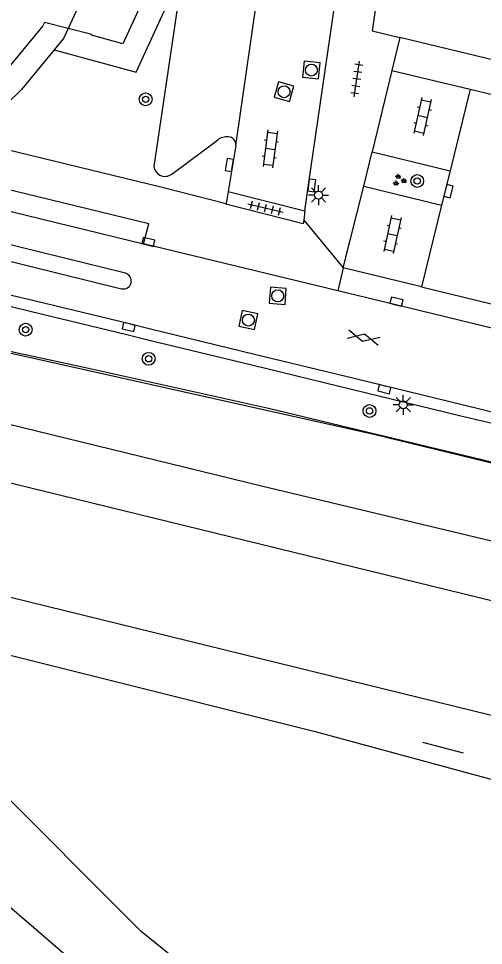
# Model space of a CAD drawing. Extents: x 131000 to 133014, y 396499 to 399001.
# Drawn here: x 132693.3 to 132722.4, y 397127.3 to 397185.2 of the extents above; entities that cross this region are included whole.
import ezdxf

# ---------------------------------------------------------------- set-up
doc = ezdxf.new("R2010")
doc.units = 0
for name, color, linetype in [('gg-afsc-hekwerk', 7, 'Continuous'), ('gg-afsc-muur', 7, 'Continuous'), ('gg-aspt-spoorlijn', 7, 'Continuous'), ('gg-bbg-hoofdgebouw', 7, 'Continuous'), ('gg-knt-bovenkant onderkant talud', 7, 'Continuous'), ('gg-knt-verharding', 7, 'Continuous'), ('gg-knt-verharding nz', 7, 'Continuous'), ('gg-kntw-beschoeiing', 7, 'Continuous'), ('gt-grn-bladgrens', 7, 'Continuous'), ('gt-grn-groengrens', 7, 'Continuous'), ('gt-grn-weggrens', 7, 'Continuous'), ('gt-symb-boom', 7, 'Continuous'), ('gt-symb-gesloten verharding', 7, 'Continuous'), ('gt-symb-groenvak', 7, 'Continuous'), ('gt-symb-klinker verharding', 7, 'Continuous'), ('gt-symb-kolk', 7, 'Continuous'), ('gt-symb-lichtmast', 7, 'Continuous'), ('gt-symb-rioolschacht', 7, 'Continuous'), ('gt-symb-tegel verharding', 7, 'Continuous'), ('gx-grn-maaiveld', 7, 'Continuous')]:
    doc.layers.add(name, color=color, linetype=linetype)

# ---------------------------------------------------------------- blocks, each defined once
blk = doc.blocks.new('gt0-KL1')
at = {"layer": 'gt-symb-klinker verharding'}
for p, q in [((-1.15, 0.3), (1.15, 0.3)), ((-1, -0.3), (-1, 0.3)), ((-0.5, 0.3), (-0.5, 0.45)), ((0, -0.3), (0, 0.3)), ((0.5, 0.3), (0.5, 0.45)), ((1, -0.3), (1, 0.3)), ((-1.15, -0.3), (1.15, -0.3)), ((-0.5, -0.45), (-0.5, -0.3)), ((0.5, -0.45), (0.5, -0.3))]:
    blk.add_line(p, q, dxfattribs=at)
blk = doc.blocks.new('gt0-TEG1')
at = {"layer": 'gt-symb-tegel verharding'}
for p, q in [((-1.125, 0), (1.125, 0)), ((-0.9, -0.25), (-0.9, 0.25)), ((-0.45, -0.25), (-0.45, 0.25)), ((0, -0.25), (0, 0.25)), ((0.45, -0.25), (0.45, 0.25)), ((0.9, -0.25), (0.9, 0.25))]:
    blk.add_line(p, q, dxfattribs=at)
blk = doc.blocks.new('gt0-RS')
at = {"layer": 'gt-symb-rioolschacht'}
blk.add_lwpolyline([(-0.5, -0.5), (0.5, -0.5), (0.5, 0.5), (-0.5, 0.5)], close=True, dxfattribs=at)
blk.add_circle((0, 0), 0.375, dxfattribs=at)
blk = doc.blocks.new('gt0-BOOM')
at = {"layer": 'gt-symb-boom'}
for radius in [0.4, 0.2]:
    blk.add_circle((0, 0), radius, dxfattribs=at)
blk = doc.blocks.new('gt0-KOLK')
at = {"layer": 'gt-symb-kolk'}
blk.add_lwpolyline([(0, 0), (0.375, 0), (0.375, 0.4), (-0.375, 0.4), (-0.375, 0), (0, 0)], dxfattribs=at)
blk = doc.blocks.new('gt0-LMAST')
at = {"layer": 'gt-symb-lichtmast'}
for p, q in [((-0.005, 0.246), (-0.005, 0.621)), ((-0.182, 0.173), (-0.447, 0.438)), ((0.172, 0.173), (0.437, 0.438)), ((-0.255, -0.004), (-0.63, -0.004)), ((-0.182, -0.181), (-0.447, -0.446)), ((-0.005, -0.254), (-0.005, -0.629)), ((0.437, -0.446), (0.172, -0.181)), ((0.245, -0.004), (0.62, -0.004))]:
    blk.add_line(p, q, dxfattribs=at)
blk.add_circle((-0.005, -0.004), 0.25, dxfattribs=at)
blk = doc.blocks.new('gt0-GRVAK')
at = {"layer": 'gt-symb-groenvak'}
for p, q in [((-0.11, 0.189), (-0.228, 0.24)), ((-0.182, 0.153), (0.088, 0.153)), ((-0.091, 0.211), (-0.156, 0.322)), ((-0.047, 0.214), (-0.047, 0.393)), ((-0.004, 0.211), (0.061, 0.322)), ((0.015, 0.189), (0.133, 0.24)), ((0.262, -0.052), (0.197, 0.059)), ((0.305, -0.049), (0.305, 0.13)), ((0.349, -0.052), (0.414, 0.059)), ((-0.245, -0.228), (-0.363, -0.177)), ((-0.318, -0.264), (-0.047, -0.264)), ((-0.226, -0.206), (-0.291, -0.095)), ((-0.183, -0.203), (-0.183, -0.024)), ((-0.139, -0.206), (-0.074, -0.095)), ((-0.12, -0.228), (-0.002, -0.177)), ((0.243, -0.074), (0.125, -0.023)), ((0.17, -0.11), (0.441, -0.11)), ((0.368, -0.074), (0.486, -0.023))]:
    blk.add_line(p, q, dxfattribs=at)
blk = doc.blocks.new('gt0-GESVH1')
at = {"layer": 'gt-symb-gesloten verharding'}
for p, q in [((-0.992, -0.261), (0.008, 0.239)), ((0.008, -0.261), (-0.992, 0.239)), ((0.008, 0.239), (1.008, -0.261)), ((1.008, 0.239), (0.008, -0.261))]:
    blk.add_line(p, q, dxfattribs=at)

msp = doc.modelspace()

# ---------------------------------------------------------------- linework, layer by layer
at = {"layer": 'gg-afsc-hekwerk'}
for p, q in [((132721.12, 397139.323), (132718.578, 397139.974)), ((132689.998, 397132.09), (132697.696, 397125.509))]:
    msp.add_line(p, q, dxfattribs=at)
at = {"layer": 'gg-afsc-muur'}
msp.add_lwpolyline([(132863.23, 397123.285), (132715.526, 397159.224), (132687.717, 397165.418)], dxfattribs=at)
msp.add_lwpolyline([(132863.23, 397123.285), (132715.526, 397159.224), (132687.717, 397165.418)], dxfattribs=at)
at = {"layer": 'gg-aspt-spoorlijn'}
for points in [[(132110.723, 397302.409), (132226.378, 397274.126), (132549.815, 397194.813), (132708.508, 397156.011), (132769.111, 397141.519), (132818.731, 397129.462), (132868.261, 397117.251), (133000, 397085.097)], [(132110.325, 397298.794), (132321.532, 397247.115), (132372.342, 397234.593), (132835.05, 397121.424), (133000, 397081.027)], [(132601.747, 397171.39), (132626.419, 397165.348), (132654.182, 397158.524), (132722.793, 397141.701), (132741.264, 397137.252), (132765.093, 397131.845), (132802.955, 397123.804), (132831.338, 397117.223), (133000, 397075.839)]]:
    msp.add_lwpolyline(points, dxfattribs=at)
at = {"layer": 'gg-bbg-hoofdgebouw'}
msp.add_line((132727.539, 397181.507), (132717.15, 397184.008), dxfattribs=at)
msp.add_lwpolyline([(132725.473, 397253.117), (132715.417, 397184.425), (132717.15, 397184.008)], dxfattribs=at)
at = {"layer": 'gg-knt-bovenkant onderkant talud'}
for points in [[(132708.28, 397269.107), (132697.82, 397187.6), (132696.422, 397184.573)], [(132696.422, 397184.573), (132696.13, 397183.94), (132695.546, 397183.231)], [(132695.546, 397183.231), (132693.52, 397180.77), (132690.765, 397178.088)]]:
    msp.add_lwpolyline(points, dxfattribs=at)
at = {"layer": 'gg-knt-verharding'}
for p, q in [((132704.635, 397195.412), (132701.786, 397175.951)), ((132717.15, 397184.008), (132716.646, 397181.945)), ((132716.646, 397181.945), (132715.404, 397176.875)), ((132702.975, 397175.544), (132705.75, 397177.597)), ((132706.899, 397177.268), (132706.415, 397174.387)), ((132714.893, 397174.722), (132715.404, 397176.875)), ((132715.404, 397176.875), (132720.289, 397175.678)), ((132720.289, 397175.678), (132719.745, 397173.535)), ((132713.61, 397169.629), (132714.893, 397174.722)), ((132714.893, 397174.722), (132719.745, 397173.535)), ((132706.415, 397174.387), (132706.291, 397173.651)), ((132706.415, 397174.387), (132711.218, 397173.181)), ((132691.919, 397173.378), (132701.137, 397171.116)), ((132711.218, 397173.181), (132711.138, 397172.598)), ((132700.009, 397169.284), (132692.21, 397171.197)), ((132713.269, 397168.192), (132701.137, 397171.116)), ((132691.98, 397170.231), (132699.759, 397168.321)), ((132718.501, 397168.433), (132713.61, 397169.629)), ((132694.997, 397167.389), (132688.589, 397168.939)), ((132718.501, 397168.433), (132725.075, 397166.837)), ((132708.069, 397164.22), (132701.571, 397165.797)), ((132714.371, 397162.69), (132708.069, 397164.22)), ((132721.043, 397161.071), (132714.371, 397162.69)), ((132723.499, 397160.475), (132721.043, 397161.071))]:
    msp.add_line(p, q, dxfattribs=at)
for points in [[(132711.218, 397173.181), (132711.438, 397174.797), (132713.666, 397190.112)], [(132690.369, 397177.546), (132702.216, 397174.689), (132706.291, 397173.651)], [(132701.137, 397171.116), (132701.458, 397172.374), (132692.213, 397174.619), (132691.919, 397173.378)], [(132711.138, 397172.598), (132711.109, 397172.382), (132706.283, 397173.604), (132706.291, 397173.651)], [(132724.676, 397165.429), (132716.888, 397167.32), (132713.269, 397168.192)], [(132701.571, 397165.797), (132700.254, 397166.117), (132694.997, 397167.389)]]:
    msp.add_lwpolyline(points, dxfattribs=at)
for centre, radius, start, end in [((132706.364, 397176.819), 0.991, 85.42237, 128.29442), ((132706.402, 397177.31), 0.498, 355.14285, 85.32034), ((132702.478, 397176.033), 0.697, 186.75473, 315.45267), ((132699.873, 397168.805), 0.498, 256.78761, 74.10631)]:
    msp.add_arc(centre, radius, start, end, dxfattribs=at)
at = {"layer": 'gg-knt-verharding nz'}
for p, q in [((132716.646, 397181.945), (132721.531, 397180.784)), ((132721.531, 397180.784), (132720.289, 397175.678)), ((132721.531, 397180.784), (132728.024, 397179.199)), ((132719.745, 397173.535), (132718.501, 397168.433))]:
    msp.add_line(p, q, dxfattribs=at)
msp.add_lwpolyline([(132706.899, 397177.268), (132708.883, 397190.999), (132710.253, 397200.296)], dxfattribs=at)
at = {"layer": 'gg-kntw-beschoeiing'}
msp.add_lwpolyline([(132460.968, 397221.491), (132472.095, 397218.828), (132606.287, 397185.908), (132627.542, 397180.727), (132657.34, 397172.95), (132661.179, 397171.893), (132682.088, 397166.735), (132697.501, 397163.402), (132708.929, 397160.855), (132733.496, 397154.939), (132756.362, 397149.473), (132863.318, 397123.264), (132866.173, 397122.629), (132900.542, 397114.157), (132962.797, 397098.928), (132983.614, 397093.835), (133000, 397089.82)], dxfattribs=at)
at = {"layer": 'gt-grn-bladgrens'}
msp.add_lwpolyline([(132630.138, 397157.791), (132646.161, 397153.953), (132662.687, 397149.982), (132663.145, 397152.495), (132683.065, 397147.864), (132711.855, 397140.666), (132735.504, 397134.252)], dxfattribs=at)
at = {"layer": 'gt-grn-groengrens'}
for p, q in [((132694.832, 397166.709), (132688.424, 397168.259)), ((132707.904, 397163.54), (132701.406, 397165.117)), ((132714.206, 397162.01), (132707.904, 397163.54)), ((132720.878, 397160.391), (132714.206, 397162.01)), ((132727.292, 397158.834), (132720.878, 397160.391))]:
    msp.add_line(p, q, dxfattribs=at)
for points in [[(132695.546, 397183.231), (132700.669, 397181.843), (132702.681, 397186.201), (132712.267, 397260.878), (132713.437, 397270.258), (132708.507, 397270.873)], [(132708.28, 397269.107), (132709.773, 397268.958), (132709.804, 397269.199), (132711.763, 397268.955), (132710.779, 397261.066), (132701.223, 397186.62), (132699.838, 397183.622), (132697.88, 397184.153), (132697.904, 397184.203), (132696.422, 397184.573)], [(132696.422, 397184.573), (132694.941, 397184.944), (132694.849, 397184.744), (132692.414, 397181.787), (132689.969, 397179.406), (132687.518, 397180.015)], [(132701.406, 397165.117), (132700.089, 397165.437), (132694.832, 397166.709)]]:
    msp.add_lwpolyline(points, dxfattribs=at)
at = {"layer": 'gt-grn-weggrens'}
for p, q in [((132711.138, 397172.598), (132713.61, 397169.629)), ((132713.61, 397169.629), (132713.269, 397168.192))]:
    msp.add_line(p, q, dxfattribs=at)
at = {"layer": 'gx-grn-maaiveld'}
msp.add_lwpolyline([(132710.697, 397120.878), (132709.011, 397121.714), (132700.984, 397128.171), (132691.381, 397137.766), (132687.881, 397140.648), (132677.796, 397144.376)], dxfattribs=at)

# ---------------------------------------------------------------- block references
at = {"layer": 'gt-symb-boom'}
for p in [(132701.265, 397180.148), (132718.229, 397175.045), (132693.771, 397165.764), (132701.451, 397163.944), (132715.25, 397160.688)]:
    msp.add_blockref('gt0-BOOM', p, dxfattribs=at)
at = {"layer": 'gt-symb-gesloten verharding', "rotation": -13.063337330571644}
msp.add_blockref('gt0-GESVH1', (132714.87, 397165.272), dxfattribs=at)
at = {"layer": 'gt-symb-groenvak'}
msp.add_blockref('gt0-GRVAK', (132717.093, 397175.094), dxfattribs=at)
at = {"layer": 'gt-symb-klinker verharding'}
for p, rotation in [((132718.561, 397179.083), -102.47907180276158), ((132709.045, 397177.058), -97.58706907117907), ((132716.674, 397171.704), -102.47907180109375)]:
    msp.add_blockref('gt0-KL1', p, dxfattribs=dict(at, rotation=rotation))
at = {"layer": 'gt-symb-kolk'}
for p, rotation in [((132706.688, 397176.013), 80.44347238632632), ((132711.438, 397174.797), -97.75742578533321), ((132719.983, 397174.462), -104.1196029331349), ((132701.382, 397171.052), -13.52931832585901), ((132716.888, 397167.32), -13.644818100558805), ((132700.254, 397166.117), 166.35276166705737), ((132716.22, 397162.241), 166.35276166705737)]:
    msp.add_blockref('gt0-KOLK', p, dxfattribs=dict(at, rotation=rotation))
at = {"layer": 'gt-symb-lichtmast'}
for p in [(132712.067, 397174.173), (132717.362, 397161.081)]:
    msp.add_blockref('gt0-LMAST', p, dxfattribs=at)
at = {"layer": 'gt-symb-rioolschacht'}
for p, rotation in [((132711.618, 397181.974), -95.96703762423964), ((132709.907, 397180.624), -105.84308211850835), ((132709.512, 397167.876), 85.41237434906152), ((132707.682, 397166.361), 168.28547479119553)]:
    msp.add_blockref('gt0-RS', p, dxfattribs=dict(at, rotation=rotation))
at = {"layer": 'gt-symb-tegel verharding'}
for p, rotation in [((132714.455, 397181.412), 81.54573827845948), ((132708.752, 397173.36), -13.063337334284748)]:
    msp.add_blockref('gt0-TEG1', p, dxfattribs=dict(at, rotation=rotation))

doc.saveas('drawing.dxf')
